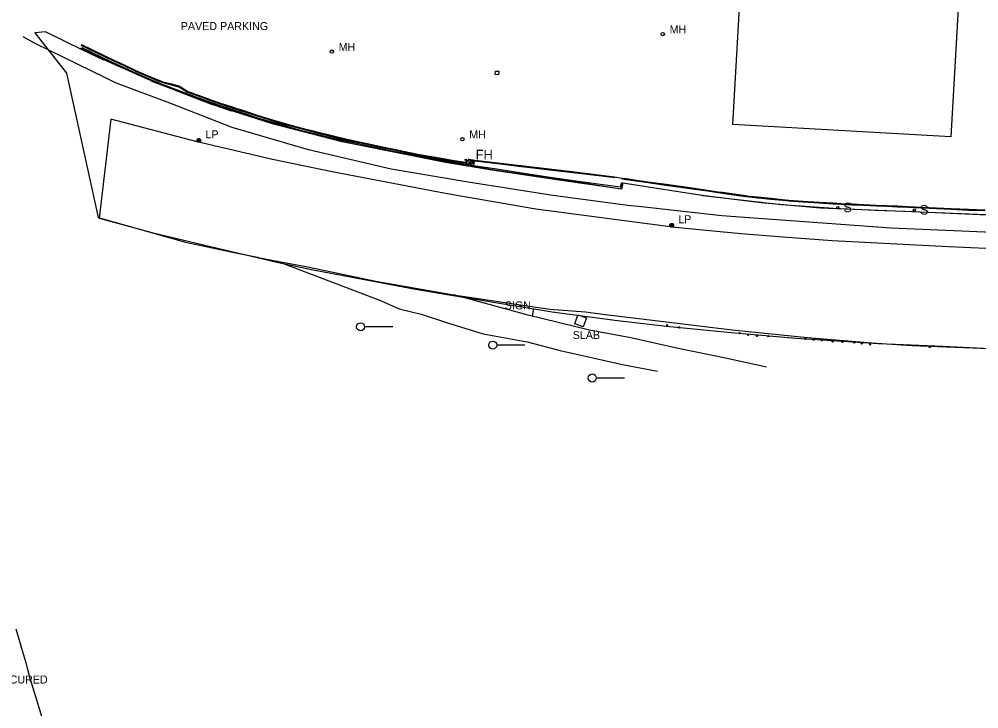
# Model space of a CAD drawing. Extents: x 368532 to 392481, y 10654822 to 10676899.
# Drawn here: x 381361 to 381961, y 10657954 to 10658385 of the extents above; entities that cross this region are included whole.
import ezdxf

# ---------------------------------------------------------------- set-up
doc = ezdxf.new("R2010")
doc.units = 0
for name, color, linetype in [('p_bridge deck', 7, 'Continuous'), ('p_dtm obscured area', 7, 'Continuous'), ('p_dtm retaining wall', 7, 'Continuous'), ('p_dtm slab', 7, 'Continuous'), ('p_railroad rr control', 7, 'Continuous'), ('p_road - paved curb', 7, 'Continuous'), ('p_road general road feature', 7, 'Continuous'), ('p_structure building', 7, 'Continuous'), ('p_structure fence', 7, 'Continuous'), ('p_structure sign', 7, 'Continuous'), ('p_structure unidentified', 7, 'Continuous'), ('p_structure wall', 7, 'Continuous'), ('p_utility fire hydrant', 7, 'Continuous'), ('p_utility general pole', 7, 'Continuous'), ('p_utility manhole', 7, 'Continuous')]:
    doc.layers.add(name, color=color, linetype=linetype)

msp = doc.modelspace()

# ---------------------------------------------------------------- linework, layer by layer
at = {"layer": 'p_bridge deck'}
for p, q in [((381418.65, 10658322.68), (381411.38, 10658260.73)), ((381472.55, 10658308.52), (381418.65, 10658322.68)), ((381519.6, 10658297.56), (381472.55, 10658308.52)), ((381557, 10658289.71), (381519.6, 10658297.56)), ((381628.81, 10658276.02), (381557, 10658289.71)), ((381684.19, 10658266.45), (381628.81, 10658276.02)), ((381771.32, 10658255.02), (381684.19, 10658266.45)), ((381411.38, 10658260.73), (381444.19, 10658251.86)), ((381444.19, 10658251.86), (381481.81, 10658242.82)), ((381812.39, 10658251.1), (381771.32, 10658255.02)), ((381838.74, 10658248.9), (381812.39, 10658251.1)), ((381869.39, 10658246.66), (381838.74, 10658248.9)), ((381942.04, 10658242.91), (381869.39, 10658246.66)), ((381481.81, 10658242.82), (381523.5, 10658233.2)), ((382055.75, 10658238.01), (381942.04, 10658242.91)), ((381523.5, 10658233.2), (381544.04, 10658228.77)), ((381544.04, 10658228.77), (381609.12, 10658216.37)), ((381609.12, 10658216.37), (381635.15, 10658212.04)), ((381635.15, 10658212.04), (381694.48, 10658202.26)), ((381694.48, 10658202.26), (381735.28, 10658196.91)), ((381735.28, 10658196.91), (381765.8, 10658193.25)), ((381765.8, 10658193.25), (381806.26, 10658189.3)), ((381806.26, 10658189.3), (381846.76, 10658185.78)), ((381846.76, 10658185.78), (381872.73, 10658184.06)), ((381872.73, 10658184.06), (381898.23, 10658182.56)), ((381898.23, 10658182.56), (381908.78, 10658182.05)), ((381908.78, 10658182.05), (381938.58, 10658180.81)), ((381938.58, 10658180.81), (381963.67, 10658179.66))]:
    msp.add_line(p, q, dxfattribs=at)
at = {"layer": 'p_dtm obscured area'}
for points in [[(381401.07, 10658365.71), (381377.79, 10658377.23), (381371.11, 10658376.61), (381390.93, 10658351.33), (381410.82, 10658261.3)], [(381843.51, 10658268.78), (381825.09, 10658270.41), (381787.97, 10658275.05), (381738.64, 10658282.75), (381737.67, 10658278.83), (381697.24, 10658284.76), (381656.81, 10658290.7), (381627.78, 10658295.67), (381563.14, 10658308.52), (381519.57, 10658319.79), (381481.12, 10658332.02), (381446.85, 10658345.31), (381406.36, 10658363.24), (381401.07, 10658365.71)], [(381919.11, 10658181.32), (381929.94, 10658180.87), (381983.86, 10658178.69), (382013.86, 10658177.34), (382063.01, 10658175.11), (382064.25, 10658255.34), (382064.02, 10658258.98), (382012.49, 10658260.97), (381986.53, 10658261.97), (381955.04, 10658263.2), (381929.64, 10658264.41), (381861.93, 10658267.15), (381843.51, 10658268.78)], [(381410.82, 10658261.3), (381465.4, 10658245.76), (381494.58, 10658239.61), (381510.39, 10658236.49), (381511.61, 10658236.02), (381522.67, 10658233.83), (381540.57, 10658230.69), (381552.65, 10658228.03), (381584.24, 10658221.39), (381632.75, 10658212.99), (381693.01, 10658204.01), (381715.34, 10658202.19), (381727.73, 10658200.6), (381769.23, 10658195.52), (381806.89, 10658191.11), (381853.91, 10658186.2), (381894.09, 10658183), (381919.11, 10658181.32)], [(381359.33, 10658004.26), (381365.49, 10657983), (381367.57, 10657974.79), (381373.9, 10657954.35), (381379.1, 10657937.23), (381381.33, 10657931.45), (381382.29, 10657928.49), (381384.31, 10657923.75), (381396.65, 10657893.75), (381406.05, 10657876.1), (381415.69, 10657854.76), (381421.84, 10657840.84), (381441.76, 10657811.83), (381469, 10657772.13), (381475.97, 10657761.76), (381501.16, 10657733.79)]]:
    msp.add_lwpolyline(points, dxfattribs=at)
at = {"layer": 'p_dtm retaining wall'}
for p, q in [((381646.28, 10658296.61), (381662, 10658294.73)), ((381662, 10658294.73), (381675.02, 10658293.17)), ((381675.02, 10658293.17), (381678.97, 10658292.7)), ((381678.97, 10658292.7), (381692.8, 10658291.04)), ((381692.8, 10658291.04), (381707.39, 10658289.3)), ((381707.39, 10658289.3), (381723.54, 10658287.36)), ((381723.54, 10658287.36), (381733.58, 10658286.16))]:
    msp.add_line(p, q, dxfattribs=at)
at = {"layer": 'p_dtm slab'}
for p, q in [((381708.51, 10658194.69), (381710.49, 10658200.38)), ((381710.49, 10658200.38), (381715.88, 10658198.52)), ((381715.88, 10658198.52), (381713.89, 10658192.82)), ((381713.89, 10658192.82), (381708.51, 10658194.69))]:
    msp.add_line(p, q, dxfattribs=at)
at = {"layer": 'p_railroad rr control'}
for p, q in [((381594.79, 10658192.91), (381577.21, 10658192.91)), ((381677.4, 10658181.44), (381659.82, 10658181.44)), ((381739.55, 10658160.91), (381721.97, 10658160.91))]:
    msp.add_line(p, q, dxfattribs=at)
for points in [[(381748.32, 10658268.05), (381743.44, 10658268.61), (381694.94, 10658275.02), (381641.96, 10658283.38), (381593.91, 10658291.36), (381542.22, 10658303.49), (381494.41, 10658317.54), (381457.21, 10658332.09), (381421.6, 10658345.28), (381415.77, 10658348.27), (381371.38, 10658370.05), (381363.8, 10658374.11)], [(382313.71, 10658237.88), (382154.53, 10658243.89), (382052.47, 10658248.29), (381906.25, 10658254.63), (381800.43, 10658262.22), (381748.32, 10658268.05)]]:
    msp.add_lwpolyline(points, dxfattribs=at)
for centre in [(381574.71, 10658192.93), (381657.32, 10658181.46), (381719.47, 10658160.93)]:
    msp.add_circle(centre, 2.52, dxfattribs=at)
at = {"layer": 'p_road - paved curb'}
for p, q in [((381522.67, 10658233.83), (381587.13, 10658209.27)), ((381587.13, 10658209.27), (381598.85, 10658204.23)), ((381679.37, 10658200.17), (381632.88, 10658212.96)), ((381598.85, 10658204.23), (381612.56, 10658200.75)), ((381612.56, 10658200.75), (381628.92, 10658195.48)), ((381717.69, 10658190.82), (381679.37, 10658200.17)), ((381628.92, 10658195.48), (381651.38, 10658188.62)), ((381743.61, 10658186.02), (381717.69, 10658190.82)), ((381651.38, 10658188.62), (381678.8, 10658183.42)), ((381773.25, 10658179.43), (381743.61, 10658186.02)), ((381678.8, 10658183.42), (381699.38, 10658178.2)), ((381699.38, 10658178.2), (381738.36, 10658169.33)), ((381802.65, 10658173.4), (381773.25, 10658179.43)), ((381828.27, 10658167.68), (381802.65, 10658173.4)), ((381738.36, 10658169.33), (381760.28, 10658165.17))]:
    msp.add_line(p, q, dxfattribs=at)
at = {"layer": 'p_road general road feature'}
for p, q in [((381400, 10658368.93), (381419.9, 10658359.35)), ((381400.15, 10658369.24), (381420.05, 10658359.66)), ((381400.22, 10658369.38), (381420.11, 10658359.8)), ((381419.9, 10658359.35), (381426.78, 10658356.12)), ((381420.05, 10658359.66), (381426.93, 10658356.43)), ((381420.11, 10658359.8), (381426.99, 10658356.57)), ((381426.78, 10658356.12), (381432.31, 10658353.45)), ((381426.93, 10658356.43), (381432.46, 10658353.76)), ((381426.99, 10658356.57), (381432.52, 10658353.9)), ((381432.31, 10658353.45), (381434.47, 10658352.46)), ((381432.46, 10658353.76), (381434.61, 10658352.78)), ((381432.52, 10658353.9), (381434.67, 10658352.92)), ((381434.47, 10658352.46), (381441.88, 10658349.33)), ((381434.61, 10658352.78), (381442.01, 10658349.65)), ((381434.67, 10658352.92), (381442.07, 10658349.79)), ((381441.88, 10658349.33), (381448.11, 10658346.7)), ((381442.01, 10658349.65), (381448.24, 10658347.02)), ((381442.07, 10658349.79), (381448.3, 10658347.16)), ((381448.11, 10658346.7), (381451.05, 10658345.48)), ((381448.24, 10658347.02), (381451.15, 10658345.82)), ((381448.3, 10658347.16), (381451.2, 10658345.96)), ((381451.2, 10658345.96), (381456.58, 10658344.69)), ((381451.05, 10658345.48), (381456.45, 10658344.21)), ((381451.15, 10658345.82), (381456.54, 10658344.54)), ((381456.45, 10658344.21), (381461.61, 10658342.75)), ((381456.54, 10658344.54), (381461.76, 10658343.07)), ((381456.58, 10658344.69), (381461.82, 10658343.21)), ((381461.61, 10658342.75), (381466.45, 10658339.58)), ((381461.76, 10658343.07), (381466.6, 10658339.89)), ((381461.82, 10658343.21), (381466.67, 10658340.03)), ((381466.67, 10658340.03), (381473.44, 10658337.63)), ((381466.45, 10658339.58), (381473.27, 10658337.16)), ((381466.6, 10658339.89), (381473.39, 10658337.49)), ((381473.27, 10658337.16), (381481.56, 10658334.08)), ((381473.39, 10658337.49), (381481.68, 10658334.41)), ((381473.44, 10658337.63), (381481.73, 10658334.55)), ((381481.56, 10658334.08), (381486.41, 10658332.39)), ((381481.68, 10658334.41), (381486.52, 10658332.72)), ((381481.73, 10658334.55), (381486.57, 10658332.86)), ((381486.41, 10658332.39), (381493.64, 10658330.01)), ((381486.52, 10658332.72), (381493.75, 10658330.35)), ((381486.57, 10658332.86), (381493.8, 10658330.49)), ((381493.64, 10658330.01), (381503.32, 10658326.87)), ((381493.75, 10658330.35), (381503.42, 10658327.21)), ((381493.8, 10658330.49), (381503.47, 10658327.35)), ((381503.32, 10658326.87), (381510.04, 10658324.67)), ((381503.42, 10658327.21), (381510.14, 10658325.01)), ((381503.47, 10658327.35), (381510.19, 10658325.15)), ((381510.04, 10658324.67), (381518.01, 10658322.26)), ((381510.14, 10658325.01), (381518.12, 10658322.6)), ((381510.19, 10658325.15), (381518.16, 10658322.74)), ((381518.01, 10658322.26), (381526.78, 10658319.59)), ((381518.12, 10658322.6), (381526.88, 10658319.93)), ((381518.16, 10658322.74), (381526.92, 10658320.07)), ((381526.78, 10658319.59), (381530.98, 10658318.48)), ((381526.88, 10658319.93), (381531.07, 10658318.81)), ((381526.92, 10658320.07), (381531.11, 10658318.96)), ((381530.98, 10658318.48), (381538.04, 10658316.63)), ((381531.07, 10658318.81), (381538.13, 10658316.96)), ((381531.11, 10658318.96), (381538.17, 10658317.11)), ((381538.04, 10658316.63), (381544.11, 10658315.06)), ((381538.13, 10658316.96), (381544.2, 10658315.39)), ((381538.17, 10658317.11), (381544.24, 10658315.54)), ((381544.11, 10658315.06), (381548.82, 10658313.81)), ((381544.2, 10658315.39), (381548.9, 10658314.15)), ((381544.24, 10658315.54), (381548.94, 10658314.3)), ((381548.82, 10658313.81), (381553.51, 10658312.7)), ((381548.9, 10658314.15), (381553.6, 10658313.04)), ((381548.94, 10658314.3), (381553.63, 10658313.19)), ((381553.51, 10658312.7), (381560.25, 10658311.09)), ((381553.6, 10658313.04), (381560.34, 10658311.43)), ((381553.63, 10658313.19), (381560.37, 10658311.58)), ((381560.25, 10658311.09), (381567.27, 10658309.41)), ((381560.34, 10658311.43), (381567.35, 10658309.75)), ((381560.37, 10658311.58), (381567.38, 10658309.9)), ((381567.27, 10658309.41), (381573.99, 10658307.99)), ((381567.35, 10658309.75), (381574.06, 10658308.33)), ((381567.38, 10658309.9), (381574.09, 10658308.48)), ((381573.99, 10658307.99), (381578.87, 10658306.94)), ((381574.06, 10658308.33), (381578.94, 10658307.28)), ((381574.09, 10658308.48), (381578.97, 10658307.43)), ((381578.87, 10658306.94), (381587.2, 10658305.17)), ((381578.94, 10658307.28), (381587.27, 10658305.51)), ((381578.97, 10658307.43), (381587.3, 10658305.66)), ((381587.2, 10658305.17), (381595.59, 10658303.4)), ((381587.27, 10658305.51), (381595.66, 10658303.74)), ((381587.3, 10658305.66), (381595.69, 10658303.89)), ((381595.59, 10658303.4), (381605.29, 10658301.38)), ((381595.66, 10658303.74), (381605.36, 10658301.72)), ((381595.69, 10658303.89), (381605.39, 10658301.87)), ((381605.29, 10658301.38), (381611.45, 10658300.11)), ((381605.36, 10658301.72), (381611.51, 10658300.45)), ((381605.39, 10658301.87), (381611.54, 10658300.6)), ((381611.45, 10658300.11), (381624, 10658297.91)), ((381611.51, 10658300.45), (381624.06, 10658298.25)), ((381611.54, 10658300.6), (381624.09, 10658298.4)), ((381624.06, 10658298.25), (381633.25, 10658296.61)), ((381624.09, 10658298.4), (381633.27, 10658296.76)), ((381624, 10658297.91), (381633.19, 10658296.27)), ((381633.19, 10658296.27), (381640.44, 10658295.31)), ((381633.25, 10658296.61), (381640.32, 10658295.68)), ((381633.27, 10658296.76), (381640.27, 10658295.84)), ((381640.27, 10658295.84), (381642.32, 10658297.75)), ((381640.32, 10658295.68), (381642.37, 10658297.59)), ((381640.44, 10658295.31), (381642.48, 10658297.21)), ((381642.32, 10658297.75), (381646.19, 10658297.05)), ((381642.37, 10658297.59), (381646.16, 10658296.91)), ((381642.48, 10658297.21), (381646.1, 10658296.56)), ((381646.19, 10658297.05), (381703.44, 10658290.44)), ((381703.44, 10658290.44), (381733.33, 10658286.68)), ((381733.33, 10658286.68), (381738.07, 10658285.89)), ((381738, 10658285.39), (381740.72, 10658285.01)), ((381738.05, 10658285.74), (381740.77, 10658285.36)), ((381738.07, 10658285.89), (381740.79, 10658285.51)), ((381740.72, 10658285.01), (381747, 10658284.12)), ((381740.77, 10658285.36), (381747.05, 10658284.46)), ((381740.79, 10658285.51), (381747.07, 10658284.61)), ((381747, 10658284.12), (381751.41, 10658283.48)), ((381747.05, 10658284.46), (381751.46, 10658283.83)), ((381747.07, 10658284.61), (381751.48, 10658283.98)), ((381751.41, 10658283.48), (381757.21, 10658282.68)), ((381751.46, 10658283.83), (381757.26, 10658283.03)), ((381751.48, 10658283.98), (381757.28, 10658283.18)), ((381757.21, 10658282.68), (381764.08, 10658281.7)), ((381757.26, 10658283.03), (381764.13, 10658282.04)), ((381757.28, 10658283.18), (381764.15, 10658282.19)), ((381764.08, 10658281.7), (381777.56, 10658279.8)), ((381764.13, 10658282.04), (381777.61, 10658280.14)), ((381764.15, 10658282.19), (381777.63, 10658280.29)), ((381777.61, 10658280.14), (381783.42, 10658279.3)), ((381777.63, 10658280.29), (381783.44, 10658279.45)), ((381777.56, 10658279.8), (381783.37, 10658278.96)), ((381783.37, 10658278.96), (381789.99, 10658278.02)), ((381783.42, 10658279.3), (381790.04, 10658278.37)), ((381783.44, 10658279.45), (381790.06, 10658278.52)), ((381789.99, 10658278.02), (381798.15, 10658276.85)), ((381790.04, 10658278.37), (381798.2, 10658277.2)), ((381790.06, 10658278.52), (381798.22, 10658277.35)), ((381798.15, 10658276.85), (381800.88, 10658276.47)), ((381798.2, 10658277.2), (381800.93, 10658276.82)), ((381798.22, 10658277.35), (381800.95, 10658276.97)), ((381800.88, 10658276.47), (381806.55, 10658275.67)), ((381800.93, 10658276.82), (381806.6, 10658276.02)), ((381800.95, 10658276.97), (381806.62, 10658276.17)), ((381806.55, 10658275.67), (381813.84, 10658274.64)), ((381806.6, 10658276.02), (381813.89, 10658274.99)), ((381806.62, 10658276.17), (381813.91, 10658275.14)), ((381813.84, 10658274.64), (381817.56, 10658274.11)), ((381813.89, 10658274.99), (381817.6, 10658274.46)), ((381813.91, 10658275.14), (381817.62, 10658274.61)), ((381817.56, 10658274.11), (381822.97, 10658273.55)), ((381817.6, 10658274.46), (381823, 10658273.9)), ((381817.62, 10658274.61), (381823.02, 10658274.05)), ((381823.02, 10658274.05), (381831.03, 10658273.23)), ((381822.97, 10658273.55), (381830.98, 10658272.73)), ((381823, 10658273.9), (381831.01, 10658273.08)), ((381830.98, 10658272.73), (381838.38, 10658271.96)), ((381831.01, 10658273.08), (381838.41, 10658272.31)), ((381831.03, 10658273.23), (381838.43, 10658272.46)), ((381838.38, 10658271.96), (381842.24, 10658271.56)), ((381838.41, 10658272.31), (381842.27, 10658271.91)), ((381838.43, 10658272.46), (381842.28, 10658272.06)), ((381842.24, 10658271.56), (381848.09, 10658271.19)), ((381842.27, 10658271.91), (381848.11, 10658271.54)), ((381842.28, 10658272.06), (381848.12, 10658271.69)), ((381848.09, 10658271.19), (381854.38, 10658270.79)), ((381848.11, 10658271.54), (381854.4, 10658271.14)), ((381848.12, 10658271.69), (381854.41, 10658271.29)), ((381854.38, 10658270.79), (381861.2, 10658270.35)), ((381854.4, 10658271.14), (381861.22, 10658270.7)), ((381854.41, 10658271.29), (381861.23, 10658270.85)), ((381861.2, 10658270.35), (381870.02, 10658269.78)), ((381861.22, 10658270.7), (381870.04, 10658270.13)), ((381861.23, 10658270.85), (381870.05, 10658270.28)), ((381870.02, 10658269.78), (381875.04, 10658269.52)), ((381870.04, 10658270.13), (381875.05, 10658269.87)), ((381870.05, 10658270.28), (381875.06, 10658270.02)), ((381875.04, 10658269.52), (381882.17, 10658269.2)), ((381875.05, 10658269.87), (381882.18, 10658269.55)), ((381875.06, 10658270.02), (381882.19, 10658269.7)), ((381882.17, 10658269.2), (381888.92, 10658268.89)), ((381882.18, 10658269.55), (381888.93, 10658269.24)), ((381882.19, 10658269.7), (381888.94, 10658269.39)), ((381888.92, 10658268.89), (381897.02, 10658268.52)), ((381888.93, 10658269.24), (381897.03, 10658268.87)), ((381888.94, 10658269.39), (381897.04, 10658269.02)), ((381897.02, 10658268.52), (381903.58, 10658268.21)), ((381897.03, 10658268.87), (381903.59, 10658268.56)), ((381897.04, 10658269.02), (381903.6, 10658268.71)), ((381903.58, 10658268.21), (381910.14, 10658267.92)), ((381903.59, 10658268.56), (381910.15, 10658268.27)), ((381903.6, 10658268.71), (381910.16, 10658268.42)), ((381910.15, 10658268.27), (381916.65, 10658267.97)), ((381910.16, 10658268.42), (381916.66, 10658268.12)), ((381916.66, 10658268.12), (381925.59, 10658267.75)), ((381910.14, 10658267.92), (381916.64, 10658267.62)), ((381916.64, 10658267.62), (381925.57, 10658267.25)), ((381916.65, 10658267.97), (381925.58, 10658267.6)), ((381925.57, 10658267.25), (381934.49, 10658266.84)), ((381925.58, 10658267.6), (381934.5, 10658267.19)), ((381925.59, 10658267.75), (381934.51, 10658267.34)), ((381934.49, 10658266.84), (381943.69, 10658266.38)), ((381934.5, 10658267.19), (381943.7, 10658266.73)), ((381934.51, 10658267.34), (381943.71, 10658266.88)), ((381943.69, 10658266.38), (381954.64, 10658265.89)), ((381943.7, 10658266.73), (381954.65, 10658266.24)), ((381943.71, 10658266.88), (381954.66, 10658266.39)), ((381954.64, 10658265.89), (381964.89, 10658265.56)), ((381954.65, 10658266.24), (381964.9, 10658265.91)), ((381954.66, 10658266.39), (381964.91, 10658266.06))]:
    msp.add_line(p, q, dxfattribs=at)
at = {"layer": 'p_structure building'}
msp.add_lwpolyline([(381956.47, 10658537.86), (381943.53, 10658311.63), (381807.27, 10658319.42), (381820.21, 10658545.65)], close=True, dxfattribs=at)
at = {"layer": 'p_structure fence'}
for p, q in [((381419.33, 10658357.71), (381399.92, 10658367.12)), ((381435.25, 10658350.55), (381419.33, 10658357.71)), ((381462.6, 10658339.4), (381435.25, 10658350.55)), ((381483.87, 10658331.79), (381462.6, 10658339.4)), ((381502.76, 10658325.34), (381483.87, 10658331.79)), ((381521.45, 10658319.51), (381502.76, 10658325.34)), ((381534.07, 10658316.04), (381521.45, 10658319.51)), ((381568.87, 10658307.51), (381551.51, 10658311.53)), ((381572.76, 10658306.6), (381568.87, 10658307.51)), ((381616.91, 10658297.98), (381607.38, 10658299.72)), ((381638.44, 10658294.22), (381616.91, 10658297.98)), ((381658.35, 10658290.85), (381638.44, 10658294.22)), ((381686.25, 10658286.58), (381658.35, 10658290.85)), ((381716.54, 10658282.28), (381686.25, 10658286.58)), ((381737.42, 10658279), (381716.54, 10658282.28)), ((381738.17, 10658281.95), (381737.42, 10658279)), ((381738.43, 10658281.91), (381738.17, 10658281.95))]:
    msp.add_line(p, q, dxfattribs=at)
at = {"layer": 'p_structure sign'}
msp.add_lwpolyline([(381682.83, 10658204.34), (381681.85, 10658199.63)], dxfattribs=at)
for centre in [(381872.93, 10658267.41), (381920.8, 10658265.93)]:
    msp.add_circle(centre, 0.713, dxfattribs=at)
at = {"layer": 'p_structure unidentified'}
for p, q in [((381658.9, 10658350.54), (381659.01, 10658352.68)), ((381659.01, 10658352.68), (381661.07, 10658352.58)), ((381661.07, 10658352.58), (381660.97, 10658350.44)), ((381660.97, 10658350.44), (381658.9, 10658350.54))]:
    msp.add_line(p, q, dxfattribs=at)
for centre in [(381640.4, 10658297.21), (381766.29, 10658193.98), (381773.7, 10658192.54), (381811.53, 10658188.97), (381816.94, 10658187.87), (381822.45, 10658187.3), (381829.45, 10658187.04), (381852.59, 10658185.42), (381857.83, 10658184.88), (381862.9, 10658184.5), (381869.56, 10658183.66), (381875.73, 10658183.48), (381883.21, 10658183.08), (381887.78, 10658182.47), (381893.12, 10658181.84), (381930.3, 10658180.28)]:
    msp.add_circle(centre, 0.375, dxfattribs=at)
at = {"layer": 'p_structure wall'}
for p, q in [((381419.36, 10658358.26), (381400.83, 10658367.26)), ((381401.31, 10658365.78), (381414.04, 10658359.84)), ((381434.76, 10658351.24), (381419.36, 10658358.26)), ((381448.31, 10658345.47), (381434.76, 10658351.24)), ((381443.72, 10658346.7), (381447.49, 10658345.06)), ((381463.01, 10658339.68), (381448.31, 10658345.47)), ((381475.44, 10658335.18), (381463.01, 10658339.68)), ((381471.12, 10658335.9), (381481.11, 10658332.34)), ((381486.11, 10658331.51), (381475.44, 10658335.18)), ((381481.11, 10658332.34), (381489.59, 10658329.43)), ((381501.26, 10658326.33), (381486.11, 10658331.51)), ((381489.59, 10658329.43), (381493.88, 10658327.96)), ((381511.97, 10658322.97), (381501.26, 10658326.33)), ((381522.43, 10658319.95), (381511.97, 10658322.97)), ((381538.04, 10658315.39), (381522.43, 10658319.95)), ((381551.45, 10658311.94), (381538.04, 10658315.39)), ((381580.89, 10658305.51), (381551.45, 10658311.94)), ((381596.32, 10658302.26), (381580.89, 10658305.51)), ((381618.49, 10658298.19), (381596.32, 10658302.26)), ((381645.11, 10658293.56), (381618.49, 10658298.19)), ((381639.97, 10658294.77), (381645.56, 10658293.79)), ((381644.79, 10658294.45), (381640.54, 10658295.22)), ((381645.01, 10658296.29), (381644.79, 10658294.45)), ((381658.46, 10658291.55), (381645.11, 10658293.56)), ((381645.56, 10658293.79), (381645.93, 10658296.18)), ((381675.43, 10658288.95), (381658.46, 10658291.55)), ((381693.12, 10658286.27), (381675.43, 10658288.95)), ((381709.12, 10658284), (381693.12, 10658286.27)), ((381736.9, 10658280.13), (381709.12, 10658284)), ((381737.58, 10658282.73), (381736.9, 10658280.13)), ((381738.6, 10658282.58), (381737.58, 10658282.73)), ((381788.43, 10658275), (381781.38, 10658276.07)), ((381788.43, 10658275), (381837.71, 10658269.3)), ((381837.71, 10658269.3), (381870.26, 10658266.96)), ((381870.26, 10658266.96), (381896.57, 10658265.86)), ((381896.57, 10658265.86), (381914.85, 10658265.09)), ((381914.85, 10658265.09), (381966.67, 10658262.92))]:
    msp.add_line(p, q, dxfattribs=at)
at = {"layer": 'p_utility fire hydrant'}
msp.add_circle((381643.72, 10658295.48), 0.171, dxfattribs=at)
for centre, radius, start, end in [((381642.72, 10658295.48), 0.404, 74.81416, 280.17551), ((381643.72, 10658295.48), 1, 202.29058, 337.99415), ((381643.72, 10658295.48), 1, 22.2367, 157.24903), ((381644.72, 10658295.48), 0.408, 257.90524, 102.09476)]:
    msp.add_arc(centre, radius, start, end, dxfattribs=at)
at = {"layer": 'p_utility general pole'}
for centre, radius in [((381473.65, 10658309.41), 1.19), ((381473.65, 10658309.41), 0.901), ((381473.65, 10658309.41), 0.608), ((381473.65, 10658309.41), 0.337), ((381473.65, 10658309.41), 0.12), ((381769.14, 10658256.36), 1.19), ((381769.14, 10658256.36), 0.901), ((381769.14, 10658256.36), 0.608), ((381769.14, 10658256.36), 0.337), ((381769.14, 10658256.36), 0.12)]:
    msp.add_circle(centre, radius, dxfattribs=at)
at = {"layer": 'p_utility manhole'}
for centre in [(381763.56, 10658375.85), (381556.73, 10658364.87), (381638.35, 10658310.14)]:
    msp.add_circle(centre, 1.05, dxfattribs=at)

# ---------------------------------------------------------------- texts
at = {"layer": 'p_dtm obscured area'}
msp.add_text(' OBSCURED', height=5, dxfattribs=at).set_placement((381339.42, 10657970.01))
at = {"layer": 'p_dtm slab'}
msp.add_text(' SLAB', height=5, dxfattribs=at).set_placement((381705.4, 10658185.32))
at = {"layer": 'p_road general road feature'}
msp.add_text(' PAVED PARKING', height=5, dxfattribs=at).set_placement((381460.48, 10658378.33))
at = {"layer": 'p_structure sign'}
for s, height, p in [('S', 6, (381876.39, 10658264.51)), ('S', 6, (381924.26, 10658263.03)), (' SIGN', 5, (381662.97, 10658203.79))]:
    msp.add_text(s, height=height, dxfattribs=at).set_placement(p)
at = {"layer": 'p_utility fire hydrant'}
msp.add_text('FH', height=6, dxfattribs=at).set_placement((381646.6, 10658297.53))
at = {"layer": 'p_utility general pole'}
for p in [(381477.77, 10658310.7), (381773.26, 10658257.65)]:
    msp.add_text('LP', height=5, dxfattribs=at).set_placement(p)
at = {"layer": 'p_utility manhole'}
for p in [(381767.83, 10658376.31), (381561, 10658365.33), (381642.62, 10658310.6)]:
    msp.add_text('MH', height=5, dxfattribs=at).set_placement(p)

doc.saveas('drawing.dxf')
